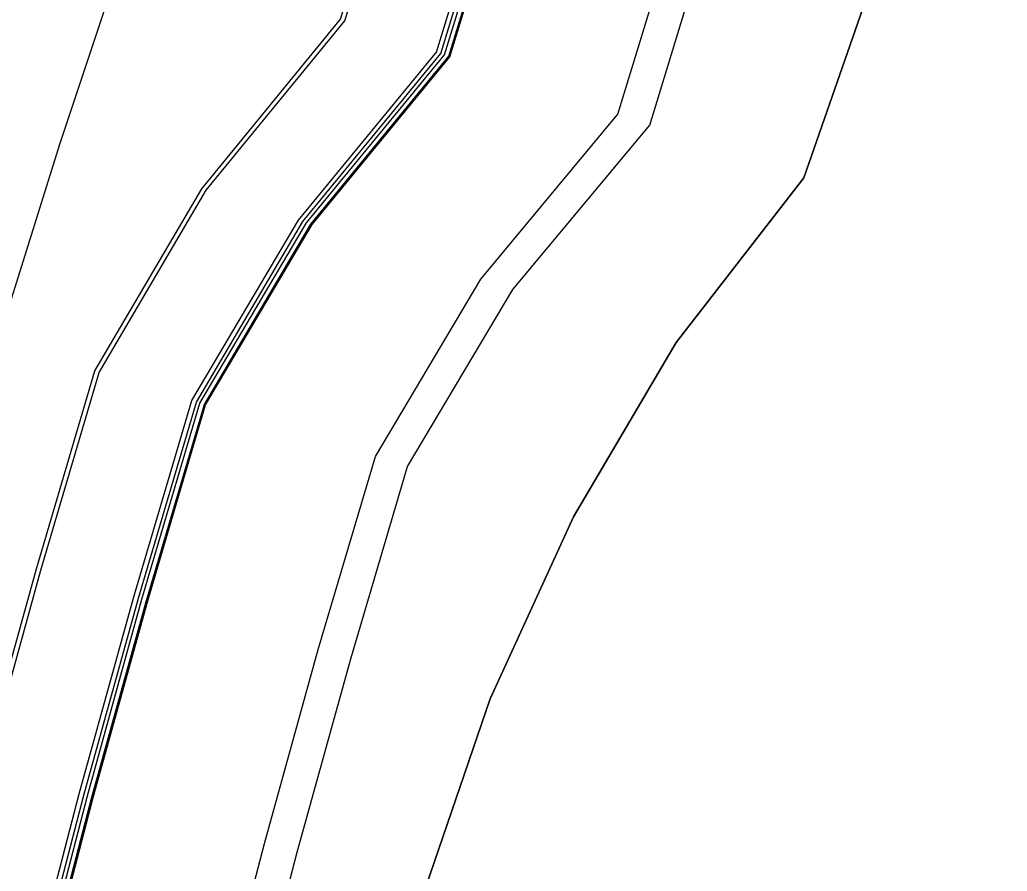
# Model space of a CAD drawing. Extents: x 1797478 to 1808916, y 246529 to 250952.
# Drawn here: x 1798075.5 to 1798192.4, y 250086 to 250186.8 of the extents above; entities that cross this region are included whole.
import ezdxf

# ---------------------------------------------------------------- set-up
doc = ezdxf.new("R2010")
doc.units = 0
for name, color, linetype in [('1', 7, 'Continuous'), ('60', 7, 'Continuous'), ('DTCH-LINBTM', 7, 'Continuous'), ('DTCH-LINFRSLP', 7, 'Continuous'), ('EDPV-LINE', 7, 'Continuous'), ('LIMT-CSLINE', 7, 'Continuous'), ('SHDR-UPAV', 7, 'Continuous')]:
    doc.layers.add(name, color=color, linetype=linetype)

msp = doc.modelspace()

# ---------------------------------------------------------------- linework, layer by layer
for points in [[(1798076.99, 250071.62), (1798083.07, 250095.04), (1798089.53, 250118.35), (1798096.39, 250141.55), (1798109, 250162.9), (1798125.32, 250182.78), (1798132.35, 250205.7), (1798139.97, 250228.43), (1798148.15, 250250.98), (1798156.9, 250273.31), (1798166.22, 250295.41), (1798176.05, 250317.3), (1798186.26, 250339.01), (1798196.83, 250360.54), (1798207.76, 250381.89), (1798217.69, 250400.54), (1798219.06, 250403.06), (1798229.7, 250422.26), (1798230.7, 250424.03), (1798242.71, 250444.8), (1798252.52, 250461.2), (1798255.06, 250465.36), (1798267.75, 250485.72), (1798280.79, 250505.86)], [(1798077.42, 250071.52), (1798083.49, 250094.93), (1798089.95, 250118.23), (1798096.81, 250141.43), (1798109.41, 250162.77), (1798125.74, 250182.64), (1798132.77, 250205.55), (1798140.37, 250228.28), (1798148.56, 250250.81), (1798157.31, 250273.14), (1798166.62, 250295.24), (1798176.45, 250317.11), (1798186.65, 250338.82), (1798197.22, 250360.34), (1798208.15, 250381.69), (1798218.07, 250400.34), (1798219.44, 250402.85), (1798230.08, 250422.04), (1798231.08, 250423.81), (1798243.08, 250444.58), (1798252.89, 250460.98), (1798255.43, 250465.14), (1798268.12, 250485.48), (1798281.16, 250505.61)], [(1798053.17, 250077.59), (1798059.34, 250101.41), (1798065.92, 250125.12), (1798072.9, 250148.72), (1798080.27, 250172.19), (1798088.04, 250195.54), (1798096.2, 250218.75), (1798104.76, 250241.83), (1798113.7, 250264.75), (1798123.03, 250287.52), (1798132.74, 250310.13), (1798142.83, 250332.57), (1798153.3, 250354.84), (1798164.14, 250376.93), (1798175.36, 250398.83), (1798185.54, 250417.96), (1798186.94, 250420.54), (1798197.87, 250440.24), (1798198.89, 250442.05), (1798211.2, 250463.36), (1798221.27, 250480.18), (1798223.87, 250484.45), (1798236.9, 250505.33)], [(1798053.17, 250077.59), (1798059.34, 250101.41), (1798065.92, 250125.12), (1798072.9, 250148.72), (1798080.27, 250172.19), (1798088.04, 250195.54), (1798096.2, 250218.75), (1798104.76, 250241.83), (1798113.7, 250264.75), (1798123.03, 250287.52), (1798132.74, 250310.13), (1798142.83, 250332.57), (1798153.3, 250354.84), (1798164.14, 250376.93), (1798175.36, 250398.83), (1798185.54, 250417.96), (1798186.94, 250420.54), (1798197.87, 250440.24), (1798198.89, 250442.05), (1798211.2, 250463.36), (1798221.27, 250480.18), (1798223.87, 250484.45), (1798236.9, 250505.33)], [(1798053.17, 250077.59), (1798059.34, 250101.41), (1798065.92, 250125.12), (1798072.9, 250148.72), (1798080.27, 250172.19), (1798088.04, 250195.54), (1798096.2, 250218.75), (1798104.76, 250241.83), (1798113.7, 250264.75), (1798123.03, 250287.52), (1798132.74, 250310.13), (1798142.83, 250332.57), (1798153.3, 250354.84), (1798164.14, 250376.93), (1798175.36, 250398.83), (1798185.54, 250417.96), (1798186.94, 250420.54), (1798197.87, 250440.24), (1798198.89, 250442.05), (1798211.2, 250463.36), (1798221.27, 250480.18), (1798223.87, 250484.45), (1798236.9, 250505.33)], [(1798053.17, 250077.59), (1798059.34, 250101.41), (1798065.92, 250125.12), (1798072.9, 250148.72), (1798080.27, 250172.19), (1798088.04, 250195.54), (1798096.2, 250218.75), (1798104.76, 250241.83), (1798113.7, 250264.75), (1798123.03, 250287.52), (1798132.74, 250310.13), (1798142.83, 250332.57), (1798153.3, 250354.84), (1798164.14, 250376.93), (1798175.36, 250398.83), (1798185.54, 250417.96), (1798186.94, 250420.54), (1798197.87, 250440.24), (1798198.89, 250442.05), (1798211.2, 250463.36), (1798221.27, 250480.18), (1798223.87, 250484.45), (1798236.9, 250505.33)], [(1798077.95, 250071.39), (1798084.01, 250094.79), (1798090.48, 250118.08), (1798097.33, 250141.27), (1798109.93, 250162.6), (1798126.25, 250182.46), (1798133.28, 250205.36), (1798140.88, 250228.08), (1798149.06, 250250.61), (1798157.81, 250272.93), (1798167.12, 250295.02), (1798176.94, 250316.89), (1798187.14, 250338.58), (1798197.7, 250360.1), (1798208.63, 250381.44), (1798218.55, 250400.08), (1798219.92, 250402.59), (1798230.56, 250421.77), (1798231.56, 250423.54), (1798243.55, 250444.3), (1798253.36, 250460.69), (1798255.89, 250464.85), (1798268.58, 250485.19), (1798281.61, 250505.31)], [(1798064.81, 250074.67), (1798070.93, 250098.3), (1798077.46, 250121.81), (1798084.37, 250145.22), (1798097.04, 250166.77), (1798113.44, 250186.85), (1798120.54, 250209.96), (1798128.22, 250232.9), (1798136.48, 250255.64), (1798145.32, 250278.17), (1798154.72, 250300.47), (1798164.63, 250322.54), (1798174.93, 250344.45), (1798185.6, 250366.17), (1798196.63, 250387.71), (1798206.64, 250406.53), (1798208.02, 250409.06), (1798218.76, 250428.43), (1798219.77, 250430.22), (1798231.88, 250451.18), (1798241.78, 250467.72), (1798244.34, 250471.92), (1798257.15, 250492.46)], [(1798064.81, 250074.67), (1798070.93, 250098.3), (1798077.46, 250121.81), (1798084.37, 250145.22), (1798097.04, 250166.77), (1798113.44, 250186.85), (1798120.54, 250209.96), (1798128.22, 250232.9), (1798136.48, 250255.64), (1798145.32, 250278.17), (1798154.72, 250300.47), (1798164.63, 250322.54), (1798174.93, 250344.45), (1798185.6, 250366.17), (1798196.63, 250387.71), (1798206.64, 250406.53), (1798208.02, 250409.06), (1798218.76, 250428.43), (1798219.77, 250430.22), (1798231.88, 250451.18), (1798241.78, 250467.72), (1798244.34, 250471.92), (1798257.15, 250492.46)], [(1798064.81, 250074.67), (1798070.93, 250098.3), (1798077.46, 250121.81), (1798084.37, 250145.22), (1798097.04, 250166.77), (1798113.44, 250186.85), (1798120.54, 250209.96), (1798128.22, 250232.9), (1798136.48, 250255.64), (1798145.32, 250278.17), (1798154.72, 250300.47), (1798164.63, 250322.54), (1798174.93, 250344.45), (1798185.6, 250366.17), (1798196.63, 250387.71), (1798206.64, 250406.53), (1798208.02, 250409.06), (1798218.76, 250428.43), (1798219.77, 250430.22), (1798231.88, 250451.18), (1798241.78, 250467.72), (1798244.34, 250471.92), (1798257.15, 250492.46)], [(1798064.81, 250074.67), (1798070.93, 250098.3), (1798077.46, 250121.81), (1798084.37, 250145.22), (1798097.04, 250166.77), (1798113.44, 250186.85), (1798120.54, 250209.96), (1798128.22, 250232.9), (1798136.48, 250255.64), (1798145.32, 250278.17), (1798154.72, 250300.47), (1798164.63, 250322.54), (1798174.93, 250344.45), (1798185.6, 250366.17), (1798196.63, 250387.71), (1798206.64, 250406.53), (1798208.02, 250409.06), (1798218.76, 250428.43), (1798219.77, 250430.22), (1798231.88, 250451.18), (1798241.78, 250467.72), (1798244.34, 250471.92), (1798257.15, 250492.46)], [(1798064.81, 250074.67), (1798070.93, 250098.3), (1798077.46, 250121.81), (1798084.37, 250145.22), (1798097.04, 250166.77), (1798113.44, 250186.85), (1798120.54, 250209.96), (1798128.22, 250232.9), (1798136.48, 250255.64), (1798145.32, 250278.17), (1798154.72, 250300.47), (1798164.63, 250322.54), (1798174.93, 250344.45), (1798185.6, 250366.17), (1798196.63, 250387.71), (1798206.64, 250406.53), (1798208.02, 250409.06), (1798218.76, 250428.43), (1798219.77, 250430.22), (1798231.88, 250451.18), (1798241.78, 250467.72), (1798244.34, 250471.92), (1798257.15, 250492.46)], [(1798065.33, 250074.54), (1798071.46, 250098.16), (1798077.98, 250121.66), (1798084.89, 250145.06), (1798097.56, 250166.6), (1798113.95, 250186.67), (1798121.05, 250209.78), (1798128.73, 250232.71), (1798136.99, 250255.44), (1798145.82, 250277.96), (1798155.22, 250300.25), (1798165.13, 250322.32), (1798175.42, 250344.21), (1798186.08, 250365.93), (1798197.11, 250387.46), (1798207.12, 250406.27), (1798208.5, 250408.8), (1798219.24, 250428.17), (1798220.25, 250429.95), (1798232.35, 250450.9), (1798242.25, 250467.44), (1798244.81, 250471.64), (1798257.61, 250492.17)]]:
    msp.add_lwpolyline(points)
at = {"layer": '1'}
msp.add_lwpolyline([(1798053.17, 250077.59), (1798059.34, 250101.41), (1798065.92, 250125.12), (1798072.9, 250148.72), (1798080.27, 250172.19), (1798088.04, 250195.54), (1798096.2, 250218.75), (1798104.76, 250241.83), (1798113.7, 250264.75), (1798123.03, 250287.52), (1798132.74, 250310.13), (1798142.83, 250332.57), (1798153.3, 250354.84), (1798164.14, 250376.93), (1798175.36, 250398.83), (1798185.54, 250417.96), (1798186.94, 250420.54), (1798197.87, 250440.24), (1798198.89, 250442.05), (1798211.2, 250463.36), (1798221.27, 250480.18), (1798223.87, 250484.45), (1798236.9, 250505.33)], dxfattribs=at)
at = {"layer": '60'}
for points in [[(1798168.3, 250168.08), (1798175.91, 250189.97), (1798183.22, 250211.98), (1798190.37, 250234.1), (1798199.66, 250255.37), (1798208.27, 250276.93), (1798217.3, 250298.32)], [(1798153.17, 250148.61), (1798168.3, 250168.08)], [(1798043.06, 249677.67), (1798046.79, 249702.39), (1798050.91, 249727.05), (1798053.97, 249747.19), (1798054.76, 249751.75), (1798058.3, 249776.5), (1798062.88, 249801.1), (1798067.21, 249825.74), (1798071.78, 249850.34), (1798076.31, 249874.95), (1798076.92, 249878.77), (1798080.62, 249899.58), (1798084.93, 249924.06), (1798088.96, 249947.29), (1798093.49, 249970.42), (1798096.43, 249983.59), (1798098.45, 249993.46), (1798103.31, 250016.5), (1798109.62, 250039.21), (1798116.3, 250061.79), (1798123.56, 250084.18), (1798131.17, 250106.42), (1798141.03, 250127.95), (1798153.17, 250148.61)]]:
    msp.add_lwpolyline(points, dxfattribs=at)
at = {"layer": 'DTCH-LINBTM'}
msp.add_lwpolyline([(1798102.35, 250065.28), (1798108.31, 250088.27), (1798114.66, 250111.16), (1798121.39, 250133.93), (1798133.86, 250154.86), (1798150.05, 250174.32), (1798156.94, 250196.82), (1798164.39, 250219.14), (1798172.42, 250241.27), (1798181, 250263.2), (1798190.15, 250284.89), (1798199.79, 250306.38), (1798209.81, 250327.69), (1798220.19, 250348.82), (1798230.92, 250369.78)], dxfattribs=at)
at = {"layer": 'DTCH-LINFRSLP'}
msp.add_lwpolyline([(1798098.47, 250066.25), (1798104.45, 250089.31), (1798110.81, 250112.26), (1798117.57, 250135.1), (1798130.06, 250156.09), (1798146.27, 250175.62), (1798153.18, 250198.18), (1798160.66, 250220.56), (1798168.7, 250242.76), (1798177.32, 250264.74), (1798186.48, 250286.5), (1798196.16, 250308.05), (1798206.21, 250329.42), (1798216.62, 250350.62), (1798227.38, 250371.64)], dxfattribs=at)
at = {"layer": 'EDPV-LINE'}
msp.add_lwpolyline([(1798064.81, 250074.67), (1798070.93, 250098.3), (1798077.46, 250121.81), (1798084.37, 250145.22), (1798097.04, 250166.77), (1798113.44, 250186.85), (1798120.54, 250209.96), (1798128.22, 250232.9), (1798136.48, 250255.64), (1798145.32, 250278.17), (1798154.72, 250300.47), (1798164.63, 250322.54), (1798174.93, 250344.45), (1798185.6, 250366.17), (1798196.63, 250387.71), (1798206.64, 250406.53), (1798208.02, 250409.06), (1798218.76, 250428.43), (1798219.77, 250430.22), (1798231.88, 250451.18), (1798241.78, 250467.72), (1798244.34, 250471.92), (1798257.15, 250492.46)], dxfattribs=at)
msp.add_lwpolyline([(1798064.81, 250074.67), (1798070.93, 250098.3), (1798077.46, 250121.81), (1798084.37, 250145.22), (1798097.04, 250166.77), (1798113.44, 250186.85), (1798120.54, 250209.96), (1798128.22, 250232.9), (1798136.48, 250255.64), (1798145.32, 250278.17), (1798154.72, 250300.47), (1798164.63, 250322.54), (1798174.93, 250344.45), (1798185.6, 250366.17), (1798196.63, 250387.71), (1798206.64, 250406.53), (1798208.02, 250409.06), (1798218.76, 250428.43), (1798219.77, 250430.22), (1798231.88, 250451.18), (1798241.78, 250467.72), (1798244.34, 250471.92), (1798257.15, 250492.46)], dxfattribs=at)
at = {"layer": 'LIMT-CSLINE'}
msp.add_lwpolyline([(1798281.61, 250505.31), (1798268.58, 250485.19), (1798255.89, 250464.85), (1798253.36, 250460.69), (1798243.55, 250444.3), (1798231.56, 250423.54), (1798230.56, 250421.77), (1798219.92, 250402.59), (1798218.55, 250400.08), (1798250.34, 250359.63), (1798242.03, 250337.87), (1798233.69, 250316.22), (1798217.3, 250298.32), (1798208.27, 250276.93), (1798199.66, 250255.37), (1798190.37, 250234.1), (1798183.22, 250211.98), (1798175.91, 250189.97), (1798168.3, 250168.08), (1798153.17, 250148.61), (1798141.03, 250127.95), (1798131.17, 250106.42), (1798123.56, 250084.18)], dxfattribs=at)
at = {"layer": 'SHDR-UPAV'}
for points in [[(1798076.45, 250071.76), (1798082.52, 250095.19), (1798088.99, 250118.51), (1798095.85, 250141.72), (1798108.46, 250163.07), (1798124.79, 250182.96), (1798131.83, 250205.89), (1798139.44, 250228.63), (1798147.63, 250251.18), (1798156.38, 250273.52), (1798165.7, 250295.64), (1798175.54, 250317.53), (1798185.75, 250339.25), (1798196.32, 250360.79), (1798207.26, 250382.15), (1798217.2, 250400.81), (1798218.56, 250403.33), (1798229.21, 250422.53), (1798230.21, 250424.31), (1798242.22, 250445.08), (1798252.04, 250461.49), (1798254.58, 250465.66), (1798267.28, 250486.02), (1798280.32, 250506.17)], [(1798076.45, 250071.76), (1798082.52, 250095.19), (1798088.99, 250118.51), (1798095.85, 250141.72), (1798108.46, 250163.07), (1798124.79, 250182.96), (1798131.83, 250205.89), (1798139.44, 250228.63), (1798147.63, 250251.18), (1798156.38, 250273.52), (1798165.7, 250295.64), (1798175.54, 250317.53), (1798185.75, 250339.25), (1798196.32, 250360.79), (1798207.26, 250382.15), (1798217.2, 250400.81), (1798218.56, 250403.33), (1798229.21, 250422.53), (1798230.21, 250424.31), (1798242.22, 250445.08), (1798252.04, 250461.49), (1798254.58, 250465.66), (1798267.28, 250486.02), (1798280.32, 250506.17)], [(1798078.1, 250071.35), (1798084.16, 250094.75), (1798090.63, 250118.04), (1798097.48, 250141.22), (1798110.08, 250162.55), (1798126.4, 250182.41), (1798133.42, 250205.31), (1798141.03, 250228.03), (1798149.21, 250250.55), (1798157.95, 250272.87), (1798167.26, 250294.96), (1798177.08, 250316.82), (1798187.28, 250338.51), (1798197.84, 250360.03), (1798208.77, 250381.37)]]:
    msp.add_lwpolyline(points, dxfattribs=at)

doc.saveas('drawing.dxf')
